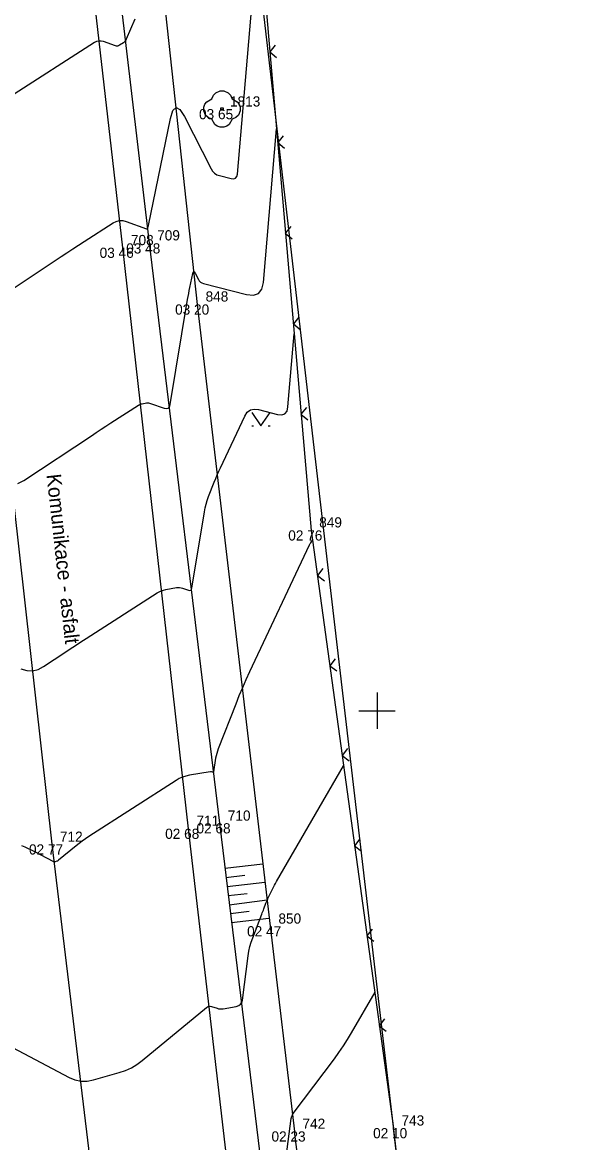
# Model space of a CAD drawing. Extents: x -711234 to -710007, y -1026313 to -1025448.
# Drawn here: x -710884.74 to -710869.22, y -1026086.87 to -1026056.08 of the extents above; entities that cross this region are included whole.
import ezdxf

# ---------------------------------------------------------------- set-up
doc = ezdxf.new("R2010")
doc.units = 0
for name, color, linetype in [('Ex_Major Contours', 7, 'Continuous'), ('Ex_Minor Contours', 7, 'Continuous'), ('Z_body', 7, 'Continuous'), ('Z_body_cisla', 7, 'Continuous'), ('Z_body_vysky_redukovane', 7, 'Continuous'), ('Z_hektometricka_sit', 7, 'Continuous'), ('Z_hrany_paty', 7, 'Continuous'), ('Z_katastr_hranice', 7, 'Continuous'), ('Z_komunikace', 7, 'Continuous'), ('Z_komunikace_osa', 7, 'Continuous'), ('Z_ploty', 7, 'Continuous'), ('Z_ploty_znacky', 7, 'Continuous'), ('Z_popisy', 7, 'Continuous'), ('Z_technicke_srafy', 7, 'Continuous'), ('Z_vdz12_plna', 7, 'Continuous'), ('Z_zelen_jednotliva', 7, 'Continuous'), ('Z_znaky_kultur', 7, 'Continuous')]:
    doc.layers.add(name, color=color, linetype=linetype)

# ---------------------------------------------------------------- blocks, each defined once
blk = doc.blocks.new('POINT_DISPLAY')
blk.add_line((0, 0), (0, 0))
blk = doc.blocks.new('Z24')
for p, q in [((-0.28, 0.28), (-0.23, 0.38)), ((-0.23, 0.38), (-0.17, 0.45)), ((-0.17, 0.45), (-0.05, 0.5)), ((-0.05, 0.5), (0.05, 0.5)), ((0.05, 0.5), (0.17, 0.45)), ((0.17, 0.45), (0.23, 0.38)), ((0.23, 0.38), (0.28, 0.28)), ((-0.5, 0.05), (-0.47, 0.13)), ((-0.5, -0.05), (-0.5, 0.05)), ((-0.47, 0.13), (-0.42, 0.2)), ((-0.42, 0.2), (-0.28, 0.28)), ((-0.03, -0.03), (-0.03, 0.03)), ((-0.03, 0.03), (0.03, 0.03)), ((0.03, 0.03), (0.03, -0.03)), ((0.28, 0.28), (0.42, 0.2)), ((0.42, 0.2), (0.47, 0.13)), ((0.47, 0.13), (0.5, 0.05)), ((0.5, 0.05), (0.5, -0.05)), ((-0.45, -0.17), (-0.5, -0.05)), ((-0.38, -0.23), (-0.45, -0.17)), ((-0.28, -0.28), (-0.38, -0.23)), ((-0.2, -0.42), (-0.28, -0.28)), ((0.03, -0.03), (-0.03, -0.03)), ((0.28, -0.28), (0.2, -0.42)), ((0.38, -0.23), (0.28, -0.28)), ((0.45, -0.17), (0.38, -0.23)), ((0.5, -0.05), (0.45, -0.17)), ((-0.13, -0.47), (-0.2, -0.42)), ((-0.05, -0.5), (-0.13, -0.47)), ((0.05, -0.5), (-0.05, -0.5)), ((0.13, -0.47), (0.05, -0.5)), ((0.2, -0.42), (0.13, -0.47))]:
    blk.add_line(p, q)
blk = doc.blocks.new('Z212')
for p, q in [((-0.17, 0.17), (0, 0)), ((0, 0), (0.17, 0.17))]:
    blk.add_line(p, q)
blk = doc.blocks.new('Z314')
for p, q in [((-0.25, 0.17), (0, -0.2)), ((0, -0.2), (0.25, 0.17)), ((-0.25, -0.2), (-0.2, -0.2)), ((0.2, -0.2), (0.25, -0.2))]:
    blk.add_line(p, q)

msp = doc.modelspace()

# ---------------------------------------------------------------- linework, layer by layer
at = {"layer": 'Ex_Major Contours'}
msp.add_lwpolyline([(-710884.78, -1026073.844), (-710884.62, -1026073.892), (-710884.464, -1026073.898), (-710884.311, -1026073.863), (-710884.163, -1026073.786), (-710883.577, -1026073.398), (-710883.43, -1026073.301), (-710883.283, -1026073.204), (-710883.135, -1026073.108), (-710882.987, -1026073.013), (-710881.037, -1026071.758), (-710880.981, -1026071.726), (-710880.924, -1026071.7), (-710880.864, -1026071.68), (-710880.802, -1026071.666), (-710880.505, -1026071.614), (-710880.463, -1026071.61), (-710880.422, -1026071.611), (-710880.382, -1026071.617), (-710880.341, -1026071.628), (-710880.182, -1026071.685), (-710880.146, -1026071.693), (-710880.118, -1026071.686), (-710880.099, -1026071.665), (-710880.088, -1026071.63), (-710879.741, -1026069.527), (-710879.72, -1026069.422), (-710879.695, -1026069.318), (-710879.664, -1026069.215), (-710879.627, -1026069.114), (-710879.47, -1026068.713), (-710879.43, -1026068.613), (-710879.389, -1026068.514), (-710879.345, -1026068.415), (-710879.3, -1026068.317), (-710878.632, -1026066.897), (-710878.566, -1026066.794), (-710878.481, -1026066.73), (-710878.377, -1026066.705), (-710878.256, -1026066.719), (-710877.732, -1026066.851), (-710877.616, -1026066.863), (-710877.53, -1026066.834), (-710877.474, -1026066.762), (-710877.448, -1026066.648), (-710877.277, -1026064.635)], dxfattribs=at)
at = {"layer": 'Ex_Minor Contours'}
for points in [[(-710885.529, -1026063.74), (-710883.678, -1026062.513), (-710883.519, -1026062.408), (-710883.36, -1026062.304), (-710883.201, -1026062.2), (-710883.041, -1026062.098), (-710882.249, -1026061.591), (-710882.164, -1026061.547), (-710882.075, -1026061.526), (-710881.985, -1026061.527), (-710881.891, -1026061.549), (-710881.329, -1026061.748), (-710881.326, -1026061.748), (-710881.324, -1026061.748), (-710881.322, -1026061.748), (-710881.32, -1026061.747), (-710881.312, -1026061.742), (-710881.309, -1026061.738), (-710881.307, -1026061.735), (-710881.289, -1026061.693), (-710881.286, -1026061.686), (-710881.283, -1026061.678), (-710881.281, -1026061.67), (-710881.279, -1026061.662), (-710880.676, -1026058.716), (-710880.607, -1026058.495), (-710880.52, -1026058.413), (-710880.414, -1026058.469), (-710880.289, -1026058.664), (-710879.561, -1026060.103), (-710879.519, -1026060.17), (-710879.465, -1026060.223), (-710879.401, -1026060.264), (-710879.327, -1026060.29), (-710879.007, -1026060.371), (-710878.936, -1026060.379), (-710878.884, -1026060.36), (-710878.849, -1026060.317), (-710878.833, -1026060.247), (-710878.251, -1026053.375)], [(-710881.649, -1026055.987), (-710881.888, -1026056.542), (-710881.903, -1026056.57), (-710881.921, -1026056.595), (-710881.942, -1026056.617), (-710881.967, -1026056.636), (-710882.073, -1026056.708), (-710882.1, -1026056.722), (-710882.128, -1026056.729), (-710882.157, -1026056.729), (-710882.186, -1026056.722), (-710882.516, -1026056.606), (-710882.58, -1026056.59), (-710882.642, -1026056.59), (-710882.703, -1026056.604), (-710882.762, -1026056.634), (-710885.098, -1026058.131)], [(-710884.867, -1026068.753), (-710884.702, -1026068.668), (-710882.847, -1026067.438), (-710882.713, -1026067.35), (-710882.58, -1026067.262), (-710882.446, -1026067.175), (-710882.312, -1026067.088), (-710881.555, -1026066.601), (-710881.53, -1026066.587), (-710881.503, -1026066.575), (-710881.476, -1026066.566), (-710881.448, -1026066.56), (-710881.332, -1026066.539), (-710881.303, -1026066.536), (-710881.274, -1026066.537), (-710881.246, -1026066.541), (-710881.219, -1026066.549), (-710880.847, -1026066.682), (-710880.784, -1026066.695), (-710880.735, -1026066.683), (-710880.7, -1026066.646), (-710880.68, -1026066.584), (-710880.203, -1026063.693), (-710880.189, -1026063.612), (-710880.174, -1026063.53), (-710880.159, -1026063.449), (-710880.142, -1026063.368), (-710880.063, -1026062.978), (-710880.051, -1026062.941), (-710880.037, -1026062.927), (-710880.019, -1026062.937), (-710879.998, -1026062.969), (-710879.909, -1026063.145), (-710879.884, -1026063.185), (-710879.852, -1026063.217), (-710879.813, -1026063.241), (-710879.769, -1026063.258), (-710878.585, -1026063.557), (-710878.396, -1026063.576), (-710878.256, -1026063.528), (-710878.165, -1026063.411), (-710878.122, -1026063.226), (-710877.764, -1026059.005)], [(-710876.776, -1026070.289), (-710876.831, -1026070.384), (-710876.84, -1026070.399), (-710876.848, -1026070.416), (-710876.857, -1026070.432), (-710876.864, -1026070.448), (-710878.501, -1026073.926), (-710878.602, -1026074.147), (-710878.7, -1026074.368), (-710878.793, -1026074.591), (-710878.883, -1026074.816), (-710879.364, -1026076.046), (-710879.386, -1026076.109), (-710879.405, -1026076.172), (-710879.421, -1026076.236), (-710879.434, -1026076.302), (-710879.496, -1026076.677), (-710879.498, -1026076.685), (-710879.502, -1026076.689), (-710879.509, -1026076.691), (-710879.516, -1026076.689), (-710879.551, -1026076.677), (-710879.56, -1026076.674), (-710879.569, -1026076.673), (-710879.578, -1026076.672), (-710879.587, -1026076.673), (-710880.156, -1026076.773), (-710880.252, -1026076.794), (-710880.344, -1026076.825), (-710880.433, -1026076.865), (-710880.519, -1026076.914), (-710882.917, -1026078.457), (-710883.007, -1026078.517), (-710883.095, -1026078.58), (-710883.181, -1026078.645), (-710883.266, -1026078.713), (-710883.746, -1026079.11), (-710883.757, -1026079.118), (-710883.768, -1026079.125), (-710883.78, -1026079.13), (-710883.793, -1026079.135), (-710883.845, -1026079.15), (-710883.858, -1026079.152), (-710883.871, -1026079.152), (-710883.883, -1026079.15), (-710883.895, -1026079.145), (-710884.399, -1026078.879), (-710884.487, -1026078.834), (-710884.577, -1026078.791), (-710884.667, -1026078.749), (-710884.758, -1026078.709)], [(-710885.957, -1026083.762), (-710883.459, -1026085.077), (-710883.296, -1026085.145), (-710883.129, -1026085.179), (-710882.959, -1026085.18), (-710882.785, -1026085.146), (-710882.082, -1026084.945), (-710881.911, -1026084.887), (-710881.748, -1026084.812), (-710881.594, -1026084.72), (-710881.449, -1026084.612), (-710879.689, -1026083.156), (-710879.657, -1026083.134), (-710879.622, -1026083.122), (-710879.586, -1026083.12), (-710879.547, -1026083.128), (-710879.39, -1026083.178), (-710879.351, -1026083.188), (-710879.311, -1026083.193), (-710879.271, -1026083.193), (-710879.231, -1026083.188), (-710878.867, -1026083.125), (-710878.801, -1026083.104), (-710878.751, -1026083.068), (-710878.717, -1026083.017), (-710878.699, -1026082.95), (-710878.539, -1026081.733), (-710878.519, -1026081.607), (-710878.491, -1026081.482), (-710878.456, -1026081.359), (-710878.414, -1026081.237), (-710878.167, -1026080.59), (-710878.153, -1026080.553), (-710878.138, -1026080.516), (-710878.124, -1026080.478), (-710878.109, -1026080.441), (-710878.051, -1026080.292), (-710878.036, -1026080.255), (-710878.021, -1026080.218), (-710878.005, -1026080.182), (-710877.988, -1026080.145), (-710877.873, -1026079.9), (-710877.847, -1026079.848), (-710877.821, -1026079.796), (-710877.793, -1026079.744), (-710877.764, -1026079.693), (-710875.92, -1026076.512)], [(-710875.064, -1026082.736), (-710875.709, -1026083.849), (-710875.819, -1026084.033), (-710875.935, -1026084.213), (-710876.056, -1026084.39), (-710876.182, -1026084.563), (-710877.311, -1026086.07), (-710877.318, -1026086.08), (-710877.324, -1026086.091), (-710877.33, -1026086.102), (-710877.335, -1026086.113), (-710877.353, -1026086.16), (-710877.357, -1026086.172), (-710877.36, -1026086.184), (-710877.363, -1026086.196), (-710877.365, -1026086.208), (-710877.862, -1026090)]]:
    msp.add_lwpolyline(points, dxfattribs=at)
at = {"layer": 'Z_hektometricka_sit'}
for p, q in [((-710875, -1026074.5), (-710875, -1026075.5)), ((-710875.5, -1026075), (-710874.5, -1026075))]:
    msp.add_line(p, q, dxfattribs=at)
at = {"layer": 'Z_hrany_paty'}
for p, q in [((-710882.14, -1026043.52), (-710879.94, -1026063.83)), ((-710879.94, -1026063.83), (-710877.94, -1026080.92)), ((-710877.94, -1026080.92), (-710877.27, -1026086.56)), ((-710874.99, -1026103.57), (-710877.27, -1026086.56))]:
    msp.add_line(p, q, dxfattribs=at)
at = {"layer": 'Z_katastr_hranice'}
msp.add_lwpolyline([(-710869.22, -1026132.07), (-710876.56, -1026069.18), (-710887.07, -1025978.66), (-710888.56, -1025976.86)], dxfattribs=at)
at = {"layer": 'Z_komunikace'}
for p, q in [((-710883.27, -1026045.09), (-710881.26, -1026062.15)), ((-710881.26, -1026062.15), (-710879.33, -1026078.09)), ((-710879.33, -1026078.09), (-710877.36, -1026094.23))]:
    msp.add_line(p, q, dxfattribs=at)
at = {"layer": 'Z_komunikace_osa'}
for p, q in [((-710885.76, -1026062.36), (-710883.93, -1026078.67)), ((-710883.93, -1026078.67), (-710881.96, -1026094.99))]:
    msp.add_line(p, q, dxfattribs=at)
at = {"layer": 'Z_ploty'}
for p, q in [((-710878.27, -1026053.15), (-710876.81, -1026070.04)), ((-710876.81, -1026070.04), (-710874.55, -1026086.47)), ((-710872.5, -1026103.8), (-710874.55, -1026086.47))]:
    msp.add_line(p, q, dxfattribs=at)
at = {"layer": 'Z_technicke_srafy'}
for p, q in [((-710879.18, -1026079.33), (-710878.14, -1026079.21)), ((-710879.15, -1026079.58), (-710878.63, -1026079.52)), ((-710879.12, -1026079.83), (-710878.08, -1026079.71)), ((-710879.09, -1026080.08), (-710878.57, -1026080.02)), ((-710879.06, -1026080.33), (-710878.02, -1026080.2)), ((-710879.03, -1026080.57), (-710878.51, -1026080.51)), ((-710879, -1026080.82), (-710877.97, -1026080.7))]:
    msp.add_line(p, q, dxfattribs=at)
at = {"layer": 'Z_vdz12_plna'}
for p, q in [((-710883.89, -1026045.73), (-710881.99, -1026062.27)), ((-710881.99, -1026062.27), (-710880.19, -1026078.24)), ((-710880.19, -1026078.24), (-710878.31, -1026094.45))]:
    msp.add_line(p, q, dxfattribs=at)

# ---------------------------------------------------------------- block references
at = {"layer": 'Z_body'}
for p in [(-710879.26, -1026058.46), (-710881.99, -1026062.27), (-710881.26, -1026062.15), (-710879.94, -1026063.83), (-710876.81, -1026070.04), (-710880.19, -1026078.24), (-710879.33, -1026078.09), (-710883.93, -1026078.67), (-710877.94, -1026080.92), (-710877.27, -1026086.56), (-710874.55, -1026086.47)]:
    msp.add_blockref('POINT_DISPLAY', p, dxfattribs=at)
at = {"layer": 'Z_ploty_znacky'}
for p, rotation in [((-710877.95, -1026056.89), -85.10000000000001), ((-710877.73, -1026059.38), -85.10000000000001), ((-710877.52, -1026061.87), -85.10000000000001), ((-710877.3, -1026064.36), -85.10000000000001), ((-710877.09, -1026066.85), -85.10000000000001), ((-710876.64, -1026071.28), -82.19999999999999), ((-710876.3, -1026073.76), -82.19999999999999), ((-710875.96, -1026076.23), -82.19999999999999), ((-710875.62, -1026078.71), -82.19999999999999), ((-710875.28, -1026081.19), -82.19999999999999), ((-710874.94, -1026083.66), -82.19999999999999)]:
    msp.add_blockref('Z212', p, dxfattribs=dict(at, rotation=rotation))
at = {"layer": 'Z_zelen_jednotliva'}
msp.add_blockref('Z24', (-710879.26, -1026058.46), dxfattribs=at)
at = {"layer": 'Z_znaky_kultur'}
msp.add_blockref('Z314', (-710878.19, -1026066.97), dxfattribs=at)

# ---------------------------------------------------------------- texts
at = {"layer": 'Z_body_cisla'}
for s, p in [('1813', (-710879.04, -1026058.39)), ('708', (-710881.76, -1026062.2)), ('709', (-710881.04, -1026062.07)), ('848', (-710879.71, -1026063.75)), ('849', (-710876.59, -1026069.96)), ('710', (-710879.1, -1026078.02)), ('711', (-710879.96, -1026078.16)), ('712', (-710883.71, -1026078.6)), ('850', (-710877.71, -1026080.85)), ('742', (-710877.05, -1026086.49)), ('743', (-710874.33, -1026086.4))]:
    msp.add_text(s, height=0.28, dxfattribs=at).set_placement(p)
at = {"layer": 'Z_body_vysky_redukovane'}
for s, p in [('03 65', (-710879.89, -1026058.74)), ('03 46', (-710882.62, -1026062.55)), ('03 48', (-710881.89, -1026062.43)), ('03 20', (-710880.547, -1026064.11)), ('02 76', (-710877.44, -1026070.32)), ('02 68', (-710879.96, -1026078.37)), ('02 68', (-710880.82, -1026078.52)), ('02 77', (-710884.56, -1026078.95)), ('02 47', (-710878.57, -1026081.2)), ('02 23', (-710877.9, -1026086.84)), ('02 10', (-710875.11, -1026086.75))]:
    msp.add_text(s, height=0.28, dxfattribs=at).set_placement(p)
at = {"layer": 'Z_popisy'}
msp.add_text('Komunikace - asfalt', height=0.4, rotation=276.3, dxfattribs=at).set_placement((-710884.08, -1026068.51))

doc.saveas('drawing.dxf')
